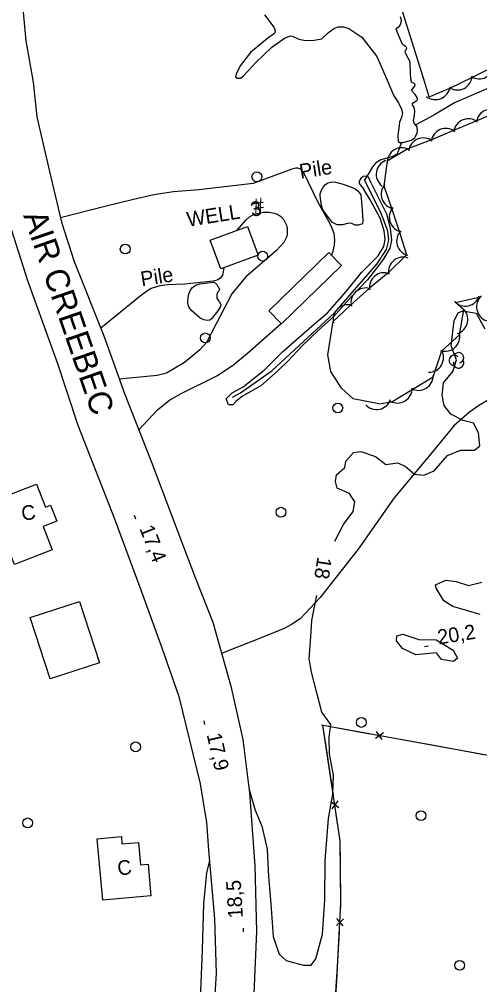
# Model space of a CAD drawing. Extents: x 646142 to 649934, y 5874075 to 5876351.
# Drawn here: x 646695.7 to 646789.6, y 5875258 to 5875454.9 of the extents above; entities that cross this region are included whole.
import ezdxf

# ---------------------------------------------------------------- set-up
doc = ezdxf.new("R2010")
doc.units = 0
for name, color, linetype in [('Niveau 1', 7, 'Continuous'), ('Niveau 15', 7, 'Continuous'), ('Niveau 19', 7, 'Continuous'), ('Niveau 2', 7, 'Continuous'), ('Niveau 21', 7, 'Continuous'), ('Niveau 22', 7, 'Continuous'), ('Niveau 3', 7, 'Continuous'), ('Niveau 31', 7, 'Continuous'), ('Niveau 36', 7, 'Continuous'), ('Niveau 37', 7, 'Continuous'), ('Niveau 4', 7, 'Continuous'), ('Niveau 44', 7, 'Continuous'), ('Niveau 57', 7, 'Continuous')]:
    doc.layers.add(name, color=color, linetype=linetype)

msp = doc.modelspace()

# ---------------------------------------------------------------- linework, layer by layer
at = {"layer": 'Niveau 1'}
for points in [[(646789.64, 5875333.5), (646784.09, 5875335.13), (646782.23, 5875336.28), (646780.67, 5875338.91), (646780.54, 5875339.53), (646780.54, 5875339.53), (646782.69, 5875340.48), (646784.74, 5875340.21), (646787.25, 5875339.42), (646790, 5875340.1)], [(646779.27, 5875325.52), (646776.53, 5875325.31), (646773.85, 5875326.59), (646772.58, 5875328.16), (646772.64, 5875329.15), (646773.87, 5875329.47), (646777.16, 5875328.43), (646780.69, 5875328.34), (646784.16, 5875326.23), (646785.03, 5875324.61), (646784.24, 5875323.94), (646781.77, 5875324.33), (646780.75, 5875325.7), (646779.27, 5875325.52)]]:
    msp.add_lwpolyline(points, dxfattribs=at)
at = {"layer": 'Niveau 19'}
for points in [[(646759.36, 5875406.74), (646759.68, 5875407.58), (646759.93, 5875408.82), (646760.01, 5875409.86), (646759.91, 5875411.18), (646759.2, 5875412.92), (646756.55, 5875417.66), (646753.67, 5875423.57), (646753.06, 5875424.31), (646752.48, 5875424.52), (646752.08, 5875424.55), (646751.27, 5875424.35), (646743.39, 5875421.38), (646732.29, 5875420.12), (646727.12, 5875419.73), (646723.14, 5875419.11), (646718.94, 5875418.16), (646713.13, 5875416.69), (646704.09, 5875414.43)], [(646740.11, 5875411.89), (646741.94, 5875413.98), (646742.64, 5875414.59), (646743.57, 5875415.14), (646745.38, 5875415.55), (646746.63, 5875415.57), (646747.68, 5875415.38), (646748.31, 5875415.13), (646748.95, 5875414.72), (646749.63, 5875414), (646750.16, 5875412.94), (646750.29, 5875412.21), (646750.31, 5875411.19), (646750.23, 5875410.6), (646749.64, 5875409.39), (646748.13, 5875407.73), (646741.84, 5875402.29), (646738.99, 5875398.91), (646735.81, 5875392.79), (646733.86, 5875388.96), (646732.48, 5875387.48), (646729.36, 5875384.9), (646725.68, 5875382.75), (646723.79, 5875382.24), (646716.13, 5875381.49)], [(646737.39, 5875404.23), (646737.09, 5875402.72), (646736.66, 5875402.1), (646736.18, 5875401.78), (646735.28, 5875401.51), (646729.37, 5875400.89), (646725.91, 5875400.74), (646724.36, 5875400.52), (646722.59, 5875399.97), (646721.42, 5875399.25), (646720.32, 5875398.42), (646712.32, 5875391.9)], [(646720.08, 5875371.19), (646723.84, 5875375.22), (646726.28, 5875377.22), (646728.52, 5875378.52), (646736.07, 5875382.26), (646739.43, 5875384.47), (646742.23, 5875386.79), (646749.06, 5875392.84)]]:
    msp.add_lwpolyline(points, dxfattribs=at)
at = {"layer": 'Niveau 2'}
for points in [[(646767.41, 5875421.46), (646766.89, 5875422.72), (646766.45, 5875422.91), (646766.45, 5875422.91), (646765.79, 5875422.84), (646765.79, 5875422.84), (646765.3, 5875422.44), (646765.3, 5875422.44), (646765.02, 5875421.89), (646765.02, 5875421.89), (646765.02, 5875421.42), (646765.02, 5875421.42), (646765.84, 5875420.32)], [(646739.08, 5875378.69), (646741.3, 5875379.96), (646745.64, 5875383.34), (646749.34, 5875387.06), (646752.69, 5875390.01), (646755.86, 5875392.82), (646758.53, 5875395.05), (646762.41, 5875399.48), (646765.49, 5875403.29), (646768.89, 5875406.65), (646770.03, 5875408.58), (646770.28, 5875410), (646770.11, 5875411.77), (646769.27, 5875414.36), (646767.24, 5875418.08), (646765.84, 5875420.32)], [(646767.41, 5875421.46), (646768.22, 5875419.84), (646770.53, 5875415.25), (646771.33, 5875412.28), (646771.6, 5875409.86), (646771.26, 5875408.2), (646769.86, 5875405.92), (646766.71, 5875401.75), (646763.51, 5875398.41), (646759.78, 5875394.2), (646756.78, 5875391.53), (646753.32, 5875388.26), (646750.5, 5875385.23), (646748.46, 5875383.28), (646744.9, 5875380.16), (646741.19, 5875378.04), (646739.85, 5875376.98)], [(646760.05, 5875348.44), (646761.81, 5875351.88), (646763.77, 5875354.54), (646764.13, 5875356.48), (646763.01, 5875358.19), (646760.52, 5875359.28), (646760.14, 5875360.62), (646760.39, 5875361.97), (646762.07, 5875363.5), (646762.28, 5875364.8), (646763.82, 5875366.54), (646765.3, 5875366.72), (646768.31, 5875365.7), (646770.45, 5875364.11), (646772.78, 5875364.45), (646774.36, 5875363.78), (646776.27, 5875362.16), (646778.15, 5875361.93), (646780.25, 5875362.82), (646782.97, 5875365.91), (646785.67, 5875367.05), (646788.51, 5875366.99), (646789.56, 5875367.92), (646789.33, 5875370.55), (646788.3, 5875372.55), (646786.22, 5875373.05), (646783.7, 5875374.37), (646782.29, 5875376.16), (646781.88, 5875378.24), (646782.18, 5875380.76), (646784.06, 5875383.06), (646784.84, 5875385.47), (646783.77, 5875388.28), (646784.35, 5875393.49), (646785.16, 5875395.03), (646786.1, 5875395.43), (646788.87, 5875394.96), (646790.61, 5875391.76)], [(646739.85, 5875376.98), (646739.23, 5875376.3), (646739.23, 5875376.3), (646738.32, 5875376.26), (646738.32, 5875376.26), (646737.86, 5875377.52), (646737.86, 5875377.52), (646739.08, 5875378.69)], [(646742.5, 5875298.16), (646742.62, 5875297.57), (646743.81, 5875293.63), (646745.11, 5875290.33), (646746.21, 5875285.63), (646746.49, 5875280.02), (646747, 5875274.5), (646747.46, 5875267.83), (646748.67, 5875264.23), (646750.09, 5875262.91), (646753.65, 5875262.02), (646755.21, 5875261.98), (646756.17, 5875263.25), (646757.51, 5875268.3), (646758, 5875275.32), (646758.03, 5875283.27), (646758.75, 5875291.87), (646759.63, 5875296.87), (646759.72, 5875300.74), (646758.94, 5875305.08), (646758.85, 5875308.47), (646759.2, 5875311.05), (646757.36, 5875313.59), (646756.34, 5875317.5), (646755.29, 5875321.75), (646754.76, 5875324.45), (646755.12, 5875328.93), (646755.32, 5875332.3), (646755.98, 5875335.72), (646756.38, 5875337.37)], [(646734.46, 5875283.37), (646733.87, 5875280.79), (646733.24, 5875274.5), (646732.96, 5875265.13), (646732.51, 5875253.31)]]:
    msp.add_lwpolyline(points, dxfattribs=at)
at = {"layer": 'Niveau 21'}
for points in [[(646696.48, 5875456.32), (646697.02, 5875450.48), (646698.54, 5875442.09), (646699.23, 5875435), (646701.87, 5875423.85), (646704.31, 5875413.5), (646706.84, 5875405.47), (646712.94, 5875390.36), (646717.16, 5875378.61), (646722.67, 5875364.6), (646727.98, 5875350.35), (646731.56, 5875341.08), (646735.14, 5875331.94), (646738.8, 5875318.89), (646741.29, 5875308.02), (646742.62, 5875297.12), (646743.71, 5875282.28), (646744.06, 5875268.86), (646743.78, 5875262.56), (646743.72, 5875261.05), (646743.28, 5875251.06)], [(646694.12, 5875411.88), (646697.36, 5875401.63), (646703.44, 5875384.67), (646707.64, 5875372.11), (646715.11, 5875353.03), (646720.27, 5875339.11), (646724.65, 5875326.94), (646728.22, 5875316.76), (646732.53, 5875298.96), (646733.88, 5875291.06), (646734.27, 5875285.47), (646735.5, 5875271.45), (646735.82, 5875260.33), (646735.08, 5875248.4), (646733.47, 5875241.19), (646730.1, 5875229.05), (646722.56, 5875207.8), (646716.74, 5875193.89), (646710.6, 5875181.77), (646705.33, 5875172.18), (646699.67, 5875161.96), (646695.04, 5875152.91), (646694.77, 5875152.49)]]:
    msp.add_lwpolyline(points, dxfattribs=at)
at = {"layer": 'Niveau 22'}
msp.add_lwpolyline([(646797.84, 5875381.18), (646789.32, 5875376.06), (646787.51, 5875374.74), (646785.9, 5875373.42), (646784.3, 5875371.99), (646780.01, 5875366.76), (646772.13, 5875357.3), (646764.8, 5875346.8), (646757.04, 5875336.98), (646752.94, 5875332.64), (646751.22, 5875331.45), (646749.8, 5875330.75), (646746.34, 5875329.31), (646736.94, 5875325.53)], dxfattribs=at)
at = {"layer": 'Niveau 3'}
for p, q in [((646719.1, 5875353.76), (646719.4, 5875353.02)), ((646778.34, 5875326.97), (646779.13, 5875327.1)), ((646733.28, 5875311.85), (646733.45, 5875311.07)), ((646741.42, 5875268.76), (646741.38, 5875269.56))]:
    msp.add_line(p, q, dxfattribs=at)
at = {"layer": 'Niveau 31'}
for points in [[(646734.58, 5875409.85), (646742.19, 5875412.66), (646744.36, 5875406.81), (646736.75, 5875403.99), (646734.58, 5875409.85)], [(646761.37, 5875404.67), (646749.13, 5875392.77), (646746.56, 5875395.41), (646758.8, 5875407.31), (646761.37, 5875404.67)], [(646687.7, 5875355.64), (646699.2, 5875360.08), (646701.01, 5875355.39), (646702.04, 5875355.79), (646703.31, 5875352.51), (646700.57, 5875351.45), (646702.41, 5875346.71), (646694.67, 5875343.71), (646692.81, 5875348.52), (646690.76, 5875347.72), (646687.7, 5875355.64)], [(646701.97, 5875320.41), (646697.92, 5875332.91), (646707.96, 5875336.17), (646712.01, 5875323.66), (646701.97, 5875320.41)], [(646712.68, 5875275.27), (646711.58, 5875287.79), (646716.49, 5875288.22), (646716.62, 5875286.72), (646720, 5875287.02), (646720.4, 5875282.46), (646721.93, 5875282.59), (646722.49, 5875276.13), (646712.68, 5875275.27)]]:
    msp.add_lwpolyline(points, dxfattribs=at)
at = {"layer": 'Niveau 36'}
for centre in [(646744.13, 5875422.77), (646717.28, 5875408.03), (646745.3, 5875406.59), (646733.61, 5875389.92), (646760.63, 5875375.63), (646749.04, 5875354.37), (646765.43, 5875311.49), (646719.4, 5875306.52), (646777.59, 5875292.49), (646697.37, 5875291.01), (646785.48, 5875261.96)]:
    msp.add_circle(centre, 1, dxfattribs=at)
at = {"layer": 'Niveau 37'}
for points in [[(646757.32, 5875310.98), (646825.67, 5875298.59), (646829.5, 5875289.89), (646875.45, 5875274.07), (646874.99, 5875260.53), (646875.54, 5875250.4)], [(646757.32, 5875310.98), (646825.67, 5875298.59), (646829.5, 5875289.89), (646875.45, 5875274.07), (646874.99, 5875260.53), (646875.54, 5875250.4)], [(646757.32, 5875310.98), (646825.67, 5875298.59), (646829.5, 5875289.89), (646875.45, 5875274.07), (646874.99, 5875260.53), (646875.54, 5875250.4)], [(646757.32, 5875310.98), (646767.16, 5875309.2)], [(646759.48, 5875245.18), (646760.59, 5875261.64), (646761.28, 5875274.62), (646761.1, 5875287.33), (646757.61, 5875310.93)], [(646759.48, 5875245.18), (646760.59, 5875261.64), (646761.28, 5875274.62), (646761.1, 5875287.33), (646757.61, 5875310.93)], [(646759.48, 5875245.18), (646760.59, 5875261.64), (646761.28, 5875274.62), (646761.1, 5875287.33), (646757.61, 5875310.93)], [(646758.25, 5875306.56), (646757.61, 5875310.93)], [(646768.3, 5875308.27), (646769.95, 5875309.41)], [(646769.69, 5875308.02), (646768.55, 5875309.67)], [(646771.09, 5875308.49), (646780.93, 5875306.7)], [(646759.72, 5875296.67), (646758.25, 5875306.56)], [(646780.93, 5875306.7), (646790.77, 5875304.92)], [(646760.82, 5875294.1), (646759.21, 5875295.29)], [(646760.61, 5875295.5), (646759.41, 5875293.89)], [(646761.17, 5875282.77), (646761.1, 5875287.33), (646760.3, 5875292.71)], [(646761.18, 5875272.78), (646761.28, 5875274.62), (646761.17, 5875282.77)], [(646761.82, 5875271.45), (646760.33, 5875270.11)], [(646761.75, 5875270.04), (646760.41, 5875271.52)], [(646760.4, 5875258.8), (646760.59, 5875261.64), (646760.97, 5875268.78)], [(646759.73, 5875248.82), (646760.4, 5875258.8)]]:
    msp.add_lwpolyline(points, dxfattribs=at)
at = {"layer": 'Niveau 4'}
for points in [[(646869.41, 5875473.06), (646863.45, 5875470.5), (646853.9, 5875466.93), (646841.34, 5875462.42), (646828.45, 5875458.79), (646819.08, 5875454.54), (646810.17, 5875451.51), (646804.7, 5875449.69), (646801.19, 5875447.89), (646796.51, 5875445.24), (646794.4, 5875442.33), (646791.99, 5875441.11), (646784.42, 5875437.85)], [(646745.69, 5875455.83), (646747.6, 5875453.26), (646747.86, 5875452.63), (646747.78, 5875452.14), (646747.54, 5875451.89), (646746.33, 5875451.06), (646742.82, 5875448.13), (646740.69, 5875445.39), (646739.87, 5875443.71), (646739.79, 5875443.1), (646740.08, 5875442.88), (646740.76, 5875442.9), (646741.38, 5875443.34), (646744.04, 5875446.21), (646747.21, 5875449.21), (646749.74, 5875451.08), (646751.01, 5875451.53), (646751.4, 5875451.47), (646752.65, 5875450.87), (646753.67, 5875450.66), (646755.37, 5875450.55), (646757.35, 5875450.94), (646758.71, 5875452.23), (646759.98, 5875453.12), (646760.72, 5875453.34), (646761.81, 5875453.36), (646762.91, 5875453.02), (646765.53, 5875451.23), (646768.57, 5875447.34), (646770.29, 5875443.46), (646772.08, 5875439.31), (646772.99, 5875437.89), (646773.59, 5875436.57), (646773.79, 5875435.81), (646773.6, 5875434.87), (646773.22, 5875433.92), (646773.11, 5875433.24), (646772.86, 5875431.22), (646772.92, 5875430), (646773.28, 5875429.77), (646773.9, 5875429.77), (646775.68, 5875430.22), (646776.37, 5875430.78), (646776.82, 5875431.69), (646776.9, 5875432.2), (646776.8, 5875432.96), (646776.22, 5875433.71), (646776.07, 5875434.18)], [(646776.07, 5875434.18), (646776.24, 5875435.35), (646776.33, 5875436.22), (646776.18, 5875436.94), (646775.77, 5875437.62), (646775.99, 5875437.85), (646776.76, 5875438.33), (646776.88, 5875438.61), (646776.78, 5875438.95), (646776.39, 5875439.56), (646775.64, 5875440.39), (646775.81, 5875440.6), (646776.36, 5875441.24), (646776.4, 5875441.63), (646776.12, 5875441.84), (646775.72, 5875441.97), (646775.59, 5875442.39), (646775.44, 5875443.62), (646775.36, 5875446.24), (646774.97, 5875446.98), (646774.51, 5875447.87), (646774.36, 5875448.49), (646774.57, 5875448.7), (646774.72, 5875449.06), (646774.48, 5875449.25), (646773.91, 5875449.72), (646773.44, 5875450.7), (646772.78, 5875452.21), (646772.55, 5875452.89), (646772.73, 5875453.18), (646773.2, 5875453.52), (646773.5, 5875453.94), (646773.63, 5875454.72), (646773.39, 5875455.38)], [(646784.42, 5875437.85), (646780.19, 5875435.31), (646776.51, 5875433.34)], [(646773.59, 5875429.77), (646772.88, 5875427.8), (646772.64, 5875427.36), (646772.64, 5875427.36), (646771.67, 5875426.83), (646769.39, 5875426.21), (646768.37, 5875425.64), (646767.7, 5875424.79), (646766.96, 5875423.52), (646766.05, 5875422.14)], [(646739.15, 5875377.83), (646740.8, 5875378.69), (646747.25, 5875383.29), (646759.97, 5875395), (646768.59, 5875404.95), (646770.57, 5875407.97), (646771.06, 5875409.88), (646770.85, 5875411.7), (646769.54, 5875415.13), (646766.05, 5875422.14)]]:
    msp.add_lwpolyline(points, dxfattribs=at)
at = {"layer": 'Niveau 44'}
for points in [[(646779.26, 5875439.05), (646778.08, 5875442.92), (646773.52, 5875457.37), (646770.94, 5875460.99), (646768.31, 5875462.71), (646766.22, 5875463.05), (646763.54, 5875462.8), (646748.6, 5875459.24), (646744.31, 5875458.6), (646742.74, 5875459.4), (646741.46, 5875461.83), (646739.84, 5875467.44), (646735.12, 5875483.29), (646731.12, 5875490.39), (646727.21, 5875494.09), (646722.53, 5875498.85), (646721.47, 5875501.87), (646721.13, 5875508.88), (646723.98, 5875525.89)], [(646779.26, 5875439.05), (646783.47, 5875440.82), (646788.11, 5875443.07), (646792.44, 5875445.26), (646797.04, 5875447.6), (646801.31, 5875449.89), (646805.97, 5875452.05), (646810.38, 5875454.06), (646815.07, 5875456.19)], [(646824.73, 5875449.77), (646819.84, 5875448.01), (646815.38, 5875446.09), (646812.61, 5875441.8), (646808.01, 5875440.25), (646803.11, 5875438.74), (646798.44, 5875437.41), (646793.42, 5875436.12), (646788.95, 5875434.22), (646784.21, 5875432.22), (646779.74, 5875430.32), (646774.88, 5875428.48), (646770.72, 5875425.96), (646769.99, 5875420.96), (646771.61, 5875416.38), (646773.23, 5875411.51), (646774.62, 5875406.86), (646770.84, 5875403.12), (646767.1, 5875400.04), (646763.22, 5875396.62), (646759.69, 5875393.29)], [(646769.01, 5875376.46), (646771.63, 5875376.87), (646775.78, 5875379.37), (646780.06, 5875381.96), (646781.87, 5875387.25), (646785.47, 5875390.51), (646786.36, 5875395.67), (646784.63, 5875397.16)], [(646784.63, 5875397.16), (646789.71, 5875398.29)], [(646769.01, 5875376.46), (646763.75, 5875377.51), (646761.36, 5875379.67), (646759.18, 5875383.04), (646758.59, 5875386.46), (646759.69, 5875393.29)]]:
    msp.add_lwpolyline(points, dxfattribs=at)
for centre, radius, start, end in [((646789.48, 5875445.74), 3, 236.8001, 356.778), ((646785.02, 5875443.48), 3, 236.8001, 356.778), ((646780.55, 5875441.51), 3, 232.7476, 352.7255), ((646791.87, 5875433.55), 3, 52.9716, 172.9496), ((646787.27, 5875431.6), 3, 52.9716, 172.9496), ((646782.66, 5875429.65), 3, 52.9716, 172.9496), ((646778.06, 5875427.7), 3, 52.9716, 172.9496), ((646773.71, 5875425.71), 3, 61.1853, 181.1633), ((646771.46, 5875423.3), 3, 111.3072, 231.2852), ((646772.46, 5875419.26), 3, 139.4771, 259.455), ((646774.13, 5875414.54), 3, 139.4771, 259.455), ((646775.62, 5875409.69), 3, 136.5902, 256.5682), ((646773.95, 5875403.4), 3, 69.4798, 189.4577), ((646770.09, 5875400.22), 3, 69.4798, 189.4577), ((646766.31, 5875397.1), 3, 73.3069, 193.2849), ((646762.67, 5875393.68), 3, 73.3069, 193.2849), ((646786.63, 5875399.4), 3, 222.3146, 342.2925), ((646791.92, 5875396.26), 3, 131.5714, 251.5494), ((646784.13, 5875393.67), 3, 287.9349, 47.9128), ((646782.49, 5875390.18), 3, 252.1786, 12.1565), ((646779.19, 5875385.91), 3, 269.2747, 29.2526), ((646785.27, 5875385.86), 1.05, 282.2692, 149.7263), ((646784.37, 5875385.33), 1.05, 44.1154, 269.804), ((646785.27, 5875384.81), 1.05, 166.9369, 29.6212), ((646777.07, 5875382.21), 3, 241.1085, 1.0865), ((646772.79, 5875379.63), 3, 241.1085, 1.0865), ((646768.54, 5875378.31), 3, 222.0772, 342.0552)]:
    msp.add_arc(centre, radius, start, end, dxfattribs=at)
at = {"layer": 'Niveau 57'}
for points in [[(646757.33, 5875416.9), (646757.01, 5875418.85), (646757.05, 5875419.32), (646757.22, 5875419.89), (646757.65, 5875420.68), (646758.13, 5875421.17), (646758.62, 5875421.51), (646759.2, 5875421.66), (646759.94, 5875421.72), (646761.75, 5875421.28), (646764.09, 5875420.4), (646764.81, 5875419.85), (646765.3, 5875419.11), (646765.55, 5875416.88), (646765.75, 5875413.84), (646765.64, 5875413.18), (646765.64, 5875413.18), (646764.75, 5875412.9), (646764.2, 5875412.94), (646763.47, 5875413.26), (646762.88, 5875413.33), (646762.88, 5875413.33), (646761.62, 5875413.01), (646761.62, 5875413.01), (646760.5, 5875412.98), (646760.5, 5875412.98), (646759.52, 5875413.45), (646759.16, 5875413.92), (646757.6, 5875416.02), (646757.33, 5875416.9)], [(646730.04, 5875397.1), (646730.12, 5875398.14), (646730.27, 5875398.86), (646730.55, 5875399.58), (646731.02, 5875400.2), (646731.63, 5875400.69), (646732.5, 5875400.97), (646735.18, 5875401.29), (646735.59, 5875401.18), (646735.99, 5875400.84), (646736.52, 5875399.88), (646736.44, 5875399.61), (646736.16, 5875399.31), (646735.95, 5875398.78), (646735.97, 5875398.03), (646736.2, 5875397.59), (646736.44, 5875397.35), (646736.76, 5875396.76), (646736.69, 5875396.31), (646736.14, 5875395.46), (646734.87, 5875393.82), (646734.5, 5875393.51), (646734.02, 5875393.44), (646733.31, 5875393.57), (646732.57, 5875393.97), (646730.85, 5875395.42), (646730.32, 5875396.14), (646730.19, 5875396.48), (646730.04, 5875397.1)]]:
    msp.add_lwpolyline(points, dxfattribs=at)

# ---------------------------------------------------------------- texts
at = {"layer": 'Niveau 15'}
msp.add_text('AIR CREEBEC', height=4.8, rotation=289.0473, dxfattribs=at).set_placement((646696.44, 5875414.9))
at = {"layer": 'Niveau 2'}
msp.add_text('18', height=3, rotation=261.2643, dxfattribs=at).set_placement((646756.49, 5875345.4))
at = {"layer": 'Niveau 3'}
for s, rotation, p in [('17,4 ', 291.6649, (646720.13, 5875351.07)), ('20,2 ', 8.9405, (646781.2, 5875327.38)), ('17,9 ', 282.7546, (646733.87, 5875309.03)), ('18,5 ', 93.413, (646741.29, 5875271.64))]:
    msp.add_text(s, height=3, rotation=rotation, dxfattribs=at).set_placement(p)
at = {"layer": 'Niveau 31'}
for s, rotation, p in [('#', 8.941, (646743.55, 5875415.26)), ('WELL  3', 8.941, (646730.08, 5875412.58)), ('C', 8.9405, (646696.33, 5875352.58)), ('C', 8.9405, (646715.92, 5875280.19))]:
    msp.add_text(s, height=3, rotation=rotation, dxfattribs=at).set_placement(p)
at = {"layer": 'Niveau 57'}
for p in [(646753.04, 5875422.37), (646720.65, 5875400.43)]:
    msp.add_text('Pile', height=3, rotation=8.9405, dxfattribs=at).set_placement(p)

doc.saveas('drawing.dxf')
